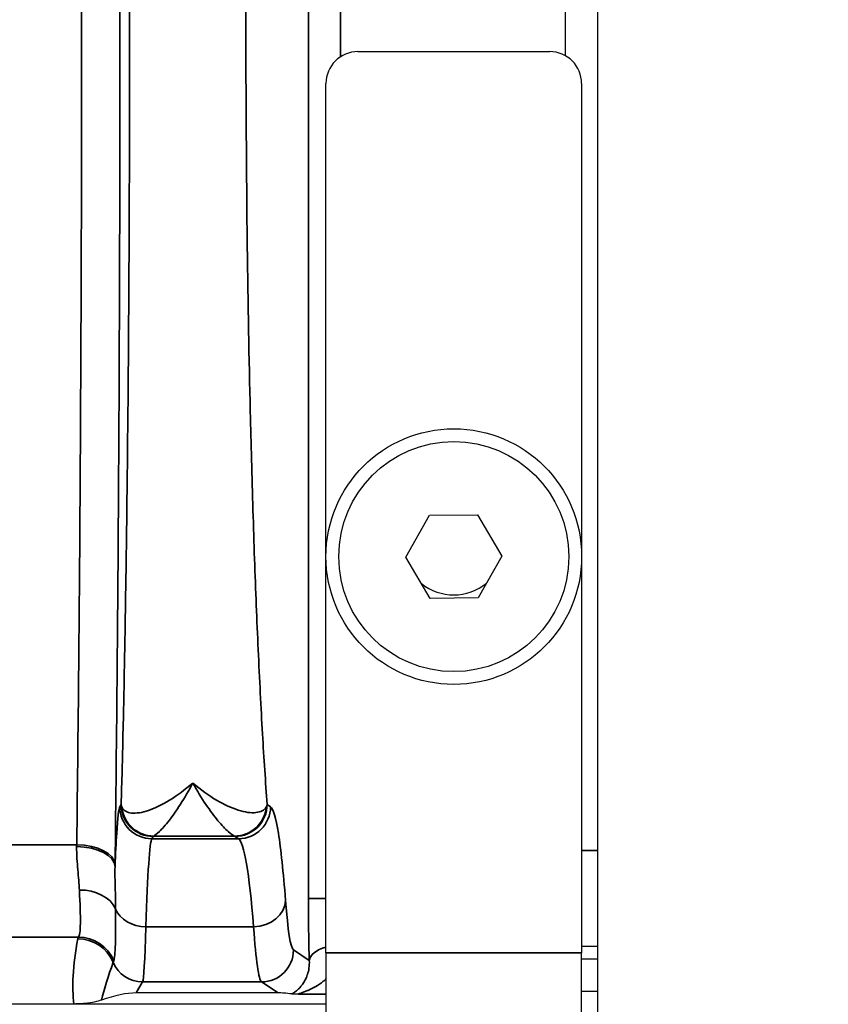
# Model space of a CAD drawing. Header units: millimetres. Extents: x 399 to 6233, y -1870 to 1602.
# Tile 655 of 656: x 5430 to 5443, y 736 to 751. Entities that reach past the tile are written whole.
import ezdxf

# ---------------------------------------------------------------- set-up
doc = ezdxf.new("R2010")
doc.units = ezdxf.units.MM
for name, color, linetype, lineweight in [('AM_5', 3, 'Continuous', 25), ('可見 (ISO)', 7, 'Continuous', 25), ('窄部可見 (ISO)', 7, 'Continuous', 35)]:
    doc.layers.add(name, color=color, linetype=linetype, lineweight=lineweight)
doc.styles.add('尺寸標註', font='romans.shx', dxfattribs={"bigfont": 'CHINESET.SHX'})
doc.dimstyles.new('CNS1$0', dxfattribs={"dimtxt": 2.5, "dimasz": 2.5, "dimexe": 1, "dimexo": 1, "dimgap": 1.5, "dimtad": 1, "dimtoh": 1, "dimdec": 1, "dimdsep": 46, "dimtxsty": '尺寸標註', "dimcen": 0, "dimclrd": 2, "dimclre": 2, "dimclrt": 1, "dimadec": 0, "dimazin": 2, "dimtp": 0.1, "dimtm": 0.1, "dimtfac": 0.71, "dimtdec": 1, "dimtmove": 0, "dimatfit": 0, "dimfxl": 0, "dimlwd": 13, "dimlwe": 13, "dimarcsym": 0})

# ---------------------------------------------------------------- blocks, each defined once
blk = doc.blocks.new('*D307')
at = {"layer": 'AM_5', "color": 2, "lineweight": 13}
for p, q in [((5314.686, 750.079), (5314.686, 719.715)), ((5530.199, 744.193), (5530.199, 719.715)), ((5317.186, 720.715), (5527.699, 720.715))]:
    blk.add_line(p, q, dxfattribs=at)
at = {"layer": 'AM_5', "color": 2, "lineweight": -2}
for points in [[(5317.186, 721.132), (5317.186, 720.298), (5314.686, 720.715)], [(5527.699, 721.132), (5527.699, 720.298), (5530.199, 720.715)]]:
    blk.add_solid(points, dxfattribs=at)
at = {"layer": 'Defpoints', "color": 0, "lineweight": -2}
for p in [(5314.686, 751.079), (5530.199, 745.193), (5530.199, 720.715)]:
    blk.add_point(p, dxfattribs=at)
at = {"layer": 'AM_5', "color": 1, "insert": (5422.443, 723.465), "char_height": 2.5, "attachment_point": 5, "style": '尺寸標註'}
blk.add_mtext('215.5', dxfattribs=at)

msp = doc.modelspace()

# ---------------------------------------------------------------- linework, layer by layer
at = {"layer": '可見 (ISO)'}
for p, q in [((5439.386, 765.279), (5439.386, 736.879)), ((5438.886, 750.512), (5438.886, 751.646)), ((5435.636, 750.579), (5438.636, 750.579)), ((5435.136, 736.479), (5435.136, 750.079)), ((5439.136, 750.079), (5439.136, 736.479)), ((5436.386, 742.672), (5436.755, 743.325)), ((5436.755, 743.325), (5437.506, 743.332)), ((5437.506, 743.332), (5437.887, 742.686)), ((5436.767, 742.025), (5436.386, 742.672)), ((5437.887, 742.686), (5437.517, 742.032)), ((5437.517, 742.032), (5436.767, 742.025)), ((5431.975, 740.579), (5431.975, 740.579)), ((5433.386, 738.891), (5433.386, 738.891)), ((5439.386, 736.879), (5439.386, 735.129)), ((5434.028, 736.579), (5434.028, 736.579)), ((5439.386, 736.579), (5439.136, 736.579)), ((5434.049, 736.379), (5434.049, 736.379)), ((5435.136, 736.479), (5435.136, 734.879)), ((5439.136, 734.879), (5439.136, 736.479)), ((5439.386, 736.379), (5439.136, 736.379)), ((5432.296, 736.329), (5432.296, 736.329)), ((5439.136, 735.879), (5439.386, 735.879)), ((5434.386, 735.853), (5432.164, 735.853)), ((5435.136, 735.679), (5330.636, 735.679))]:
    msp.add_line(p, q, dxfattribs=at)
for radius in [2, 1.8]:
    msp.add_circle((5437.136, 742.679), radius, dxfattribs=at)
for centre, radius, start, end in [((5435.636, 750.079), 0.5, 90, 180), ((5438.636, 750.079), 0.5, 0, 90), ((5437.136, 742.879), 0.8, 230.5307, 309.8588)]:
    msp.add_arc(centre, radius, start, end, dxfattribs=at)
for centre, major_axis, ratio, start_param, end_param in [((5431.664, 735.519), (0.703, 0.26), 0.296942, 0.676409, 1.518647), ((5435.637, 735.519), (1.346, -0.312), 0.087373, 2.464941, 2.780905)]:
    msp.add_ellipse(centre, major_axis=major_axis, ratio=ratio, start_param=start_param, end_param=end_param, dxfattribs=at)
for points, knots in [([(5431.623, 735.741), (5431.595, 735.731), (5431.557, 735.72), (5431.48, 735.703), (5431.428, 735.693), (5431.337, 735.684), (5431.309, 735.682), (5431.263, 735.68), (5431.249, 735.68), (5431.227, 735.679), (5431.22, 735.679), (5431.209, 735.679), (5431.206, 735.679), (5431.199, 735.679), (5431.195, 735.679), (5431.192, 735.679)], [-0.2326944, -0.2326944, -0.2326944, -0.2326944, -0.1132276, -0.1132276, -0.0354432, -0.0354432, -0.0129893, -0.0129893, -0.0052284, -0.0052284, -0.0022698, -0.0022698, -0.0010702, -0.0010702, 0, 0, 0, 0]), ([(5434.712, 735.832), (5434.68, 735.833), (5434.655, 735.833), (5434.62, 735.835), (5434.61, 735.835), (5434.604, 735.836)], [-0.0000078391, -0.0000078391, -0.0000078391, -0.0000078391, 0.000153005, 0.000153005, 0.0003138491, 0.0003138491, 0.0003138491, 0.0003138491])]:
    msp.add_open_spline(points, degree=3, knots=knots, dxfattribs=at)
at = {"layer": '窄部可見 (ISO)'}
for p, q in [((5434.861, 737.332), (5434.861, 764.826)), ((5435.361, 751.662), (5435.361, 750.496)), ((5431.91, 738.765), (5431.931, 738.8)), ((5434.215, 738.801), (5434.268, 738.765)), ((5432.431, 738.3), (5432.41, 738.265)), ((5432.41, 738.265), (5433.769, 738.265)), ((5433.705, 738.305), (5432.44, 738.305)), ((5433.769, 738.265), (5433.715, 738.301)), ((5430.037, 738.169), (5431.236, 738.169)), ((5439.136, 738.079), (5439.386, 738.079)), ((5435.136, 737.332), (5434.861, 737.332)), ((5434.004, 736.886), (5432.316, 736.886)), ((5431.263, 736.724), (5430.01, 736.724)), ((5434.628, 736.524), (5434.875, 736.36)), ((5435.136, 736.479), (5439.136, 736.479)), ((5432.267, 736.025), (5432.164, 735.853)), ((5434.128, 736.025), (5432.267, 736.025)), ((5434.386, 735.853), (5434.128, 736.025)), ((5435.136, 735.832), (5434.712, 735.832))]:
    msp.add_line(p, q, dxfattribs=at)
for centre, major_axis, ratio, start_param, end_param in [((5432.41, 738.765), (-0.429, 0.257), 0.999172, 0.54067, 2.110736), ((5432.44, 738.805), (0.172, -0.469), 0.994895, 4.468106, 5.930072), ((5433.705, 738.805), (-0.144, -0.479), 0.99273, 0.294178, 1.770458), ((5433.769, 738.765), (0.277, 0.416), 0.998023, 3.730274, 5.299244), ((5432.417, 730.267), (0, 8.003), 0.022251, 0.034889, 0.596848), ((5434.433, 738.299), (-2.002, 0), 0.034899, 6.188683, 6.262618), ((5431.709, 738.297), (2.009, 0), 0.034899, 0.052053, 0.11526), ((5433.754, 730.27), (0, 8), 0.055683, 5.686209, 6.248279), ((5431.187, 739.328), (-0.008, -2.509), 0.023353, 1.078708, 1.090789), ((5431.235, 737.827), (0.6, -0.008), 0.525274, 0.024614, 1.577589), ((5431.236, 737.86), (0.6, -0.008), 0.516344, 0.024457, 1.577318), ((5431.787, 739.25), (-0.008, -3.01), 0.019461, 1.078671, 1.090772), ((5431.278, 737.01), (0.6, 0.023), 0.752166, 0.306707, 1.54183), ((5434.004, 737.3), (0.499, 0.038), 0.826263, 4.648767, 6.190139), ((5434.622, 740.227), (-0.013, 3.705), 0.057031, 2.481299, 3.103343), ((5434.946, 737.234), (-0.005, 1.79), 0.047447, 1.516063, 2.080912), ((5432.316, 737.3), (-0.5, 0.015), 0.826915, 0.361643, 1.596274), ((5432.269, 740.139), (-0.005, -4.117), 0.020515, 0.038068, 0.660085), ((5434.123, 740.138), (0.013, -4.117), 0.051328, 5.622938, 6.244975), ((5442.93, 736.693), (-11.679, 0), 0.058758, 6.238419, 6.272371), ((5431.252, 736.101), (-0.59, 0.11), 0.998212, 3.721475, 4.896388), ((5431.263, 736.125), (-0.477, 0.364), 0.997266, 4.194851, 5.363923), ((5434.128, 736.524), (0.277, 0.416), 0.998023, 3.730274, 5.299244), ((5435.374, 736.36), (-0.5, -0.015), 0.485876, 5.193812, 6.22327), ((5434.817, 744.149), (-3.014, -7.827), 0.001618, 6.189135, 6.234176), ((5432.639, 737.144), (-1.006, -2.097), 0.194686, 5.201237, 5.534292), ((5432.267, 736.524), (-0.429, 0.257), 0.999172, 0.935442, 2.110736)]:
    msp.add_ellipse(centre, major_axis=major_axis, ratio=ratio, start_param=start_param, end_param=end_param, dxfattribs=at)
for points, knots in [([(5431.836, 764.298), (5431.861, 762.315), (5431.88, 760.17), (5431.893, 757.939), (5431.906, 755.709), (5431.913, 753.394), (5431.913, 751.079), (5431.913, 748.764), (5431.906, 746.449), (5431.893, 744.218), (5431.88, 741.988), (5431.861, 739.842), (5431.836, 737.86)], [2.598981, 2.598981, 2.598981, 2.598981, 2.870287, 2.870287, 2.870287, 3.141593, 3.141593, 3.141593, 3.412899, 3.412899, 3.412899, 3.684204, 3.684204, 3.684204, 3.684204]), ([(5431.236, 738.169), (5431.261, 740.106), (5431.28, 742.201), (5431.306, 746.557), (5431.313, 748.818), (5431.313, 753.34), (5431.306, 755.6), (5431.28, 759.957), (5431.261, 762.052), (5431.236, 763.988)], [2.598981, 2.598981, 2.598981, 2.598981, 2.870287, 2.870287, 3.141593, 3.141593, 3.412899, 3.412899, 3.684204, 3.684204, 3.684204, 3.684204]), ([(5431.931, 738.8), (5431.942, 739.146), (5431.951, 739.52), (5431.96, 739.904), (5431.97, 740.316), (5431.979, 740.76), (5431.987, 741.225), (5431.995, 741.675), (5432.003, 742.147), (5432.01, 742.643), (5432.017, 743.138), (5432.023, 743.661), (5432.029, 744.19), (5432.032, 744.44), (5432.034, 744.693), (5432.037, 744.949), (5432.045, 745.778), (5432.051, 746.64), (5432.055, 747.533), (5432.061, 748.702), (5432.064, 749.884), (5432.064, 751.079), (5432.064, 752.273), (5432.061, 753.455), (5432.055, 754.624), (5432.051, 755.518), (5432.045, 756.38), (5432.037, 757.208), (5432.034, 757.464), (5432.032, 757.717), (5432.029, 757.967), (5432.023, 758.496), (5432.017, 759.019), (5432.01, 759.515), (5432.003, 760.01), (5431.995, 760.483), (5431.987, 760.932), (5431.979, 761.398), (5431.97, 761.842), (5431.96, 762.253), (5431.951, 762.637), (5431.942, 763.011), (5431.931, 763.358)], [0.0297443, 0.0297443, 0.0297443, 0.0297443, 0.0865259, 0.0865259, 0.0865259, 0.1473087, 0.1473087, 0.1473087, 0.2060909, 0.2060909, 0.2060909, 0.2648731, 0.2648731, 0.2648731, 0.2926242, 0.2926242, 0.2926242, 0.3824374, 0.3824374, 0.3824374, 0.5, 0.5, 0.5, 0.6175662, 0.6175662, 0.6175662, 0.7073868, 0.7073868, 0.7073868, 0.7351305, 0.7351305, 0.7351305, 0.7939127, 0.7939127, 0.7939127, 0.8526949, 0.8526949, 0.8526949, 0.9134821, 0.9134821, 0.9134821, 0.9702593, 0.9702593, 0.9702593, 0.9702593]), ([(5434.215, 763.357), (5434.19, 763.011), (5434.165, 762.637), (5434.143, 762.253), (5434.119, 761.842), (5434.096, 761.397), (5434.075, 760.932), (5434.055, 760.482), (5434.036, 760.009), (5434.018, 759.514), (5434.001, 759.019), (5433.985, 758.496), (5433.971, 757.967), (5433.964, 757.717), (5433.957, 757.464), (5433.951, 757.208), (5433.932, 756.38), (5433.917, 755.517), (5433.905, 754.624), (5433.891, 753.455), (5433.883, 752.273), (5433.883, 751.079), (5433.883, 749.885), (5433.891, 748.703), (5433.905, 747.533), (5433.917, 746.64), (5433.932, 745.778), (5433.951, 744.949), (5433.957, 744.693), (5433.964, 744.441), (5433.971, 744.191), (5433.985, 743.662), (5434.001, 743.139), (5434.018, 742.644), (5434.036, 742.148), (5434.055, 741.676), (5434.075, 741.226), (5434.096, 740.76), (5434.119, 740.316), (5434.143, 739.904), (5434.165, 739.521), (5434.19, 739.147), (5434.215, 738.801)], [0.0297097, 0.0297097, 0.0297097, 0.0297097, 0.0864602, 0.0864602, 0.0864602, 0.1472827, 0.1472827, 0.1472827, 0.2060692, 0.2060692, 0.2060692, 0.2648557, 0.2648557, 0.2648557, 0.2925923, 0.2925923, 0.2925923, 0.3824288, 0.3824288, 0.3824288, 0.5, 0.5, 0.5, 0.6175748, 0.6175748, 0.6175748, 0.7074188, 0.7074188, 0.7074188, 0.7351479, 0.7351479, 0.7351479, 0.7939344, 0.7939344, 0.7939344, 0.8527209, 0.8527209, 0.8527209, 0.9135479, 0.9135479, 0.9135479, 0.9702939, 0.9702939, 0.9702939, 0.9702939]), ([(5431.945, 738.752), (5431.969, 738.704), (5432.023, 738.675), (5432.095, 738.667), (5432.167, 738.66), (5432.258, 738.673), (5432.358, 738.707), (5432.559, 738.773), (5432.807, 738.921), (5433.052, 739.136)], [0, 0, 0, 0, 0.00059497, 0.00059497, 0.00059497, 0.001189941, 0.001189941, 0.001189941, 0.002379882, 0.002379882, 0.002379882, 0.002379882]), ([(5433.052, 739.136), (5432.922, 738.89), (5432.791, 738.691), (5432.68, 738.549), (5432.624, 738.478), (5432.572, 738.42), (5432.53, 738.379), (5432.488, 738.337), (5432.455, 738.312), (5432.44, 738.305)], [-0.000011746, -0.000011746, -0.000011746, -0.000011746, 0.001125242, 0.001125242, 0.001125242, 0.001698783, 0.001698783, 0.001698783, 0.002277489, 0.002277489, 0.002277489, 0.002277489]), ([(5433.052, 739.136), (5433.178, 739.029), (5433.303, 738.94), (5433.545, 738.797), (5433.659, 738.745), (5433.869, 738.679), (5433.964, 738.666), (5434.115, 738.682), (5434.172, 738.711), (5434.199, 738.76)], [-0.000011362, -0.000011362, -0.000011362, -0.000011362, 0.000587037, 0.000587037, 0.001185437, 0.001185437, 0.001783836, 0.001783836, 0.002382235, 0.002382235, 0.002382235, 0.002382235]), ([(5433.705, 738.305), (5433.686, 738.312), (5433.651, 738.337), (5433.605, 738.378), (5433.56, 738.418), (5433.505, 738.476), (5433.446, 738.547), (5433.387, 738.618), (5433.323, 738.703), (5433.256, 738.801), (5433.189, 738.9), (5433.12, 739.013), (5433.052, 739.136)], [0, 0, 0, 0, 0.000570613, 0.000570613, 0.000570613, 0.001141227, 0.001141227, 0.001141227, 0.00171184, 0.00171184, 0.00171184, 0.002282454, 0.002282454, 0.002282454, 0.002282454]), ([(5431.835, 737.827), (5431.843, 738.033), (5431.852, 738.208), (5431.861, 738.349), (5431.877, 738.597), (5431.894, 738.737), (5431.91, 738.765)], [1.0953922, 1.0953922, 1.0953922, 1.0953922, 1.2550802, 1.2550802, 1.2550802, 1.5358897, 1.5358897, 1.5358897, 1.5358897]), ([(5431.931, 738.8), (5431.931, 738.8), (5431.931, 738.8), (5431.931, 738.8), (5431.932, 738.8), (5431.932, 738.798), (5431.932, 738.797), (5431.932, 738.796), (5431.932, 738.795), (5431.932, 738.794), (5431.932, 738.792), (5431.933, 738.79), (5431.933, 738.788), (5431.934, 738.784), (5431.935, 738.78), (5431.936, 738.776), (5431.938, 738.768), (5431.941, 738.76), (5431.945, 738.752)], [-0.00000006, -0.00000006, -0.00000006, -0.00000006, 0.0000007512, 0.0000007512, 0.0000007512, 0.0000109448, 0.0000109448, 0.0000109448, 0.0000230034, 0.0000230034, 0.0000230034, 0.0000471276, 0.0000471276, 0.0000471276, 0.0000954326, 0.0000954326, 0.0000954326, 0.0001925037, 0.0001925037, 0.0001925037, 0.0001925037]), ([(5432.431, 738.3), (5432.301, 738.3), (5432.171, 738.354), (5432.078, 738.447), (5431.985, 738.539), (5431.932, 738.669), (5431.931, 738.8)], [0, 0, 0, 0, 0.5, 0.5, 0.5, 1, 1, 1, 1]), ([(5433.715, 738.301), (5433.846, 738.301), (5433.976, 738.355), (5434.068, 738.448), (5434.161, 738.54), (5434.214, 738.67), (5434.215, 738.801)], [0, 0, 0, 0, 0.5, 0.5, 0.5, 1, 1, 1, 1]), ([(5434.199, 738.76), (5434.207, 738.773), (5434.212, 738.787), (5434.215, 738.801), (5434.215, 738.801), (5434.215, 738.801)], [0, 0, 0, 0, 0.0001650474, 0.0001650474, 0.0001651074, 0.0001651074, 0.0001651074, 0.0001651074]), ([(5434.268, 738.765), (5434.31, 738.737), (5434.352, 738.597), (5434.431, 738.102), (5434.469, 737.747), (5434.503, 737.3)], [1.6057029, 1.6057029, 1.6057029, 1.6057029, 1.8867378, 1.8867378, 2.1677727, 2.1677727, 2.1677727, 2.1677727]), ([(5431.278, 737.461), (5431.274, 737.56), (5431.263, 737.667), (5431.253, 737.78), (5431.243, 737.894), (5431.233, 738.014), (5431.235, 738.143)], [0, 0, 0, 0, 0.000446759, 0.000446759, 0.000446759, 0.000893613, 0.000893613, 0.000893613, 0.000893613]), ([(5431.835, 737.827), (5431.833, 737.714), (5431.835, 737.606), (5431.838, 737.5), (5431.841, 737.387), (5431.844, 737.276), (5431.844, 737.168)], [0.000000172, 0.000000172, 0.000000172, 0.000000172, 0.000500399, 0.000500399, 0.000500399, 0.001035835, 0.001035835, 0.001035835, 0.001035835]), ([(5431.263, 736.724), (5431.281, 736.743), (5431.291, 736.817), (5431.293, 736.943), (5431.295, 737.069), (5431.288, 737.242), (5431.278, 737.461)], [0, 0, 0, 0, 0.000987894, 0.000987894, 0.000987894, 0.001975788, 0.001975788, 0.001975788, 0.001975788]), ([(5431.844, 737.168), (5431.846, 736.937), (5431.845, 736.753), (5431.841, 736.615), (5431.836, 736.477), (5431.827, 736.391), (5431.815, 736.358)], [0, 0, 0, 0, 0.001125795, 0.001125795, 0.001125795, 0.00225159, 0.00225159, 0.00225159, 0.00225159]), ([(5431.192, 735.679), (5431.176, 735.809), (5431.172, 735.959), (5431.18, 736.122), (5431.189, 736.301), (5431.214, 736.497), (5431.252, 736.7)], [3.8442704, 3.8442704, 3.8442704, 3.8442704, 4.0696423, 4.0696423, 4.0696423, 4.3163862, 4.3163862, 4.3163862, 4.3163862]), ([(5434.604, 735.836), (5434.605, 735.837), (5434.605, 735.837), (5434.606, 735.837), (5434.606, 735.838), (5434.607, 735.838), (5434.608, 735.839), (5434.618, 735.845), (5434.631, 735.853), (5434.644, 735.863), (5434.657, 735.872), (5434.671, 735.883), (5434.685, 735.895), (5434.689, 735.898), (5434.692, 735.901), (5434.696, 735.905), (5434.709, 735.917), (5434.723, 735.93), (5434.736, 735.945), (5434.739, 735.949), (5434.742, 735.953), (5434.745, 735.957), (5434.748, 735.96), (5434.752, 735.964), (5434.755, 735.968), (5434.756, 735.97), (5434.758, 735.973), (5434.76, 735.975), (5434.765, 735.981), (5434.769, 735.988), (5434.774, 735.994), (5434.801, 736.033), (5434.825, 736.078), (5434.844, 736.134), (5434.845, 736.137), (5434.846, 736.14), (5434.847, 736.143), (5434.866, 736.203), (5434.88, 736.273), (5434.875, 736.36)], [0, 0, 0, 0, 0.000012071, 0.000012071, 0.000012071, 0.000023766, 0.000023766, 0.000023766, 0.000205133, 0.000205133, 0.000205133, 0.000386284, 0.000386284, 0.000386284, 0.000434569, 0.000434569, 0.000434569, 0.000603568, 0.000603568, 0.000603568, 0.000645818, 0.000645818, 0.000645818, 0.00068593, 0.00068593, 0.00068593, 0.000709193, 0.000709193, 0.000709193, 0.000772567, 0.000772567, 0.000772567, 0.001138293, 0.001138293, 0.001138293, 0.001158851, 0.001158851, 0.001158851, 0.001545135, 0.001545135, 0.001545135, 0.001545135]), ([(5435.136, 736.071), (5435.123, 736.059), (5435.109, 736.046), (5435.094, 736.035), (5435.017, 735.972), (5434.934, 735.925), (5434.855, 735.891), (5434.853, 735.89), (5434.851, 735.889), (5434.849, 735.889), (5434.812, 735.873), (5434.776, 735.86), (5434.747, 735.85), (5434.745, 735.849), (5434.743, 735.849), (5434.741, 735.848), (5434.715, 735.839), (5434.7, 735.833), (5434.712, 735.832)], [0.0007788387, 0.0007788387, 0.0007788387, 0.0007788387, 0.0008591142, 0.0008591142, 0.0008591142, 0.0012950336, 0.0012950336, 0.0012950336, 0.0013059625, 0.0013059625, 0.0013059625, 0.0015108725, 0.0015108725, 0.0015108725, 0.0015260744, 0.0015260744, 0.0015260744, 0.0017267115, 0.0017267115, 0.0017267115, 0.0017267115])]:
    msp.add_open_spline(points, degree=3, knots=knots, dxfattribs=at)

# ---------------------------------------------------------------- dimensions: what is measured, and where the dimension line sits
at = {"layer": 'AM_5'}
dim = msp.add_linear_dim(base=(5530.199, 720.715), p1=(5314.686, 751.079), p2=(5530.199, 745.193), dimstyle='CNS1$0', override={"dimpost": ''}, dxfattribs=at)
dim.commit()
dim.dimension.update_dxf_attribs({"geometry": '*D307', "text_midpoint": (5422.443, 723.465)})

doc.saveas('drawing.dxf')
